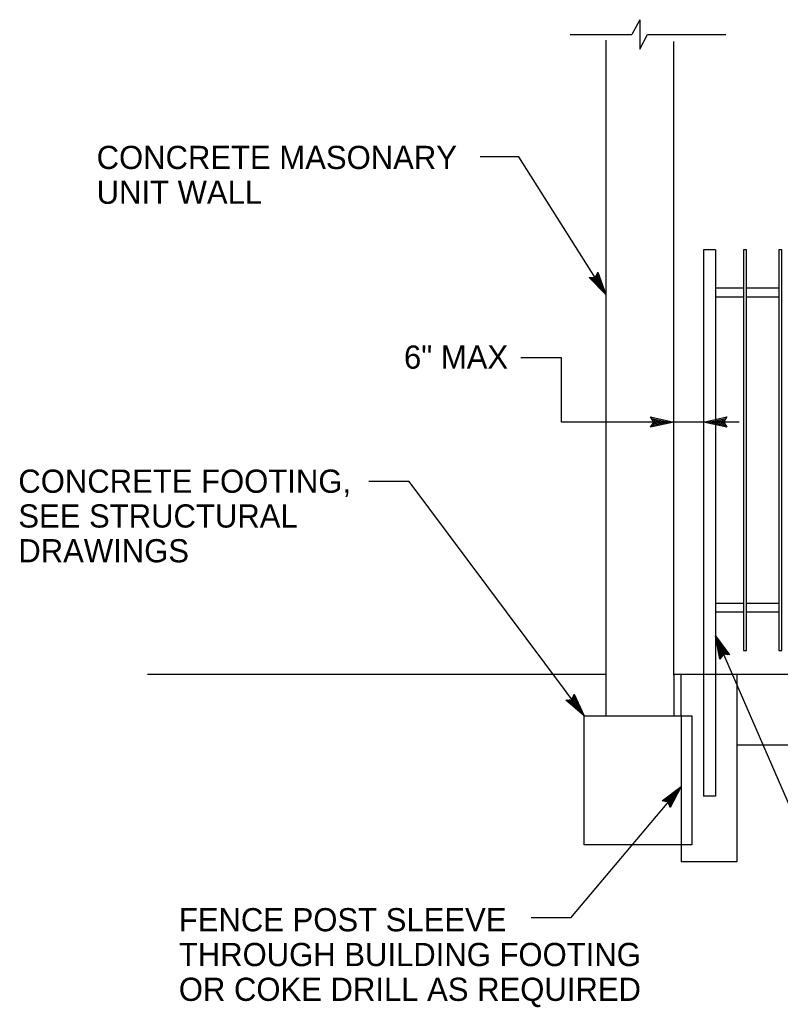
# Model space of a CAD drawing. Extents: x 6710407 to 6714861, y 1868090 to 1871317.
# Drawn here: x 6712089.5 to 6712286.1, y 1868691.6 to 1868947.1 of the extents above; entities that cross this region are included whole.
import ezdxf

# ---------------------------------------------------------------- set-up
doc = ezdxf.new("R2010")
doc.units = 0
for name, color, linetype in [('G-MARK', 7, 'Continuous'), ('G-TEXT', 7, 'Continuous'), ('Nongeo Data(60)', 7, 'Continuous')]:
    doc.layers.add(name, color=color, linetype=linetype)

msp = doc.modelspace()

# ---------------------------------------------------------------- linework, layer by layer
at = {"layer": 'G-MARK'}
for p, q in [((6712218.54, 1868911.61), (6712208.54, 1868911.61)), ((6712240.99, 1868875.99), (6712218.54, 1868911.61)), ((6712229.59, 1868859.64), (6712218.99, 1868859.64)), ((6712229.59, 1868842.98), (6712229.59, 1868859.64)), ((6712258.59, 1868842.98), (6712229.59, 1868842.98)), ((6712266.29, 1868842.98), (6712258.59, 1868842.98)), ((6712275.5, 1868842.98), (6712266.29, 1868842.98)), ((6712190.14, 1868827.58), (6712179.74, 1868827.58)), ((6712235.37, 1868766.99), (6712190.14, 1868827.58)), ((6712269.34, 1868787.7), (6712304.15, 1868707.63)), ((6712260.49, 1868748.7), (6712231.89, 1868714.68)), ((6712231.89, 1868714.68), (6712221.69, 1868714.68))]:
    msp.add_line(p, q, dxfattribs=at)
at = {"layer": 'G-TEXT'}
for p, q in [((6712236.67, 1868880.36), (6712238.22, 1868880.39)), ((6712240.99, 1868875.99), (6712236.67, 1868880.36)), ((6712236.67, 1868880.36), (6712236.67, 1868880.36)), ((6712240.25, 1868877.17), (6712237.1, 1868880.35)), ((6712239.52, 1868878.33), (6712237.48, 1868880.39)), ((6712238.78, 1868879.5), (6712237.91, 1868880.38)), ((6712238.22, 1868880.39), (6712238.92, 1868881.78)), ((6712238.36, 1868880.69), (6712238.78, 1868879.5)), ((6712238.56, 1868881.02), (6712239.52, 1868878.33)), ((6712238.74, 1868881.41), (6712240.26, 1868877.16)), ((6712238.92, 1868881.78), (6712238.92, 1868881.78)), ((6712238.92, 1868881.78), (6712240.99, 1868875.99)), ((6712240.99, 1868875.99), (6712240.99, 1868875.99)), ((6712253.39, 1868842.98), (6712252.59, 1868844.32)), ((6712252.59, 1868844.32), (6712252.59, 1868844.32)), ((6712252.59, 1868844.32), (6712258.59, 1868842.98)), ((6712266.29, 1868842.98), (6712272.29, 1868844.31)), ((6712272.29, 1868844.31), (6712271.49, 1868842.98)), ((6712272.29, 1868844.31), (6712272.29, 1868844.31)), ((6712258.59, 1868842.98), (6712252.59, 1868841.65)), ((6712252.59, 1868841.65), (6712253.39, 1868842.98)), ((6712252.59, 1868841.65), (6712252.59, 1868841.65)), ((6712252.81, 1868843.96), (6712257.21, 1868842.98)), ((6712257.2, 1868842.98), (6712252.83, 1868842.01)), ((6712255.83, 1868842.98), (6712253, 1868842.36)), ((6712253.04, 1868843.61), (6712255.83, 1868842.98)), ((6712253.22, 1868843.26), (6712254.45, 1868842.98)), ((6712254.45, 1868842.98), (6712253.24, 1868842.72)), ((6712258.59, 1868842.98), (6712258.59, 1868842.98)), ((6712272.29, 1868841.64), (6712266.29, 1868842.98)), ((6712266.29, 1868842.98), (6712266.29, 1868842.98)), ((6712272.07, 1868842), (6712267.67, 1868842.98)), ((6712267.68, 1868842.98), (6712272.06, 1868843.95)), ((6712269.05, 1868842.98), (6712271.88, 1868843.6)), ((6712271.84, 1868842.36), (6712269.05, 1868842.98)), ((6712270.43, 1868842.98), (6712271.64, 1868843.25)), ((6712271.66, 1868842.7), (6712270.43, 1868842.98)), ((6712271.49, 1868842.98), (6712272.29, 1868841.64)), ((6712272.29, 1868841.64), (6712272.29, 1868841.64)), ((6712270.5, 1868781.67), (6712269.34, 1868787.7)), ((6712269.34, 1868787.7), (6712269.34, 1868787.7)), ((6712269.34, 1868787.7), (6712272.95, 1868782.73)), ((6712270.74, 1868782.01), (6712269.89, 1868786.44)), ((6712269.9, 1868786.43), (6712272.53, 1868782.8)), ((6712270.98, 1868782.37), (6712270.44, 1868785.17)), ((6712270.44, 1868785.17), (6712272.14, 1868782.83)), ((6712271.41, 1868782.94), (6712270.5, 1868781.67)), ((6712271.23, 1868782.67), (6712270.99, 1868783.9)), ((6712270.99, 1868783.9), (6712271.72, 1868782.9)), ((6712272.95, 1868782.73), (6712271.41, 1868782.94)), ((6712270.5, 1868781.67), (6712270.5, 1868781.67)), ((6712272.95, 1868782.73), (6712272.95, 1868782.73)), ((6712230.71, 1868771), (6712232.26, 1868771.16)), ((6712235.37, 1868766.99), (6712230.71, 1868771)), ((6712230.71, 1868771), (6712230.71, 1868771)), ((6712234.53, 1868768.1), (6712231.14, 1868771.03)), ((6712233.72, 1868769.2), (6712231.52, 1868771.09)), ((6712232.89, 1868770.31), (6712231.95, 1868771.12)), ((6712232.26, 1868771.16), (6712232.85, 1868772.6)), ((6712232.37, 1868771.46), (6712232.89, 1868770.31)), ((6712232.55, 1868771.81), (6712233.72, 1868769.2)), ((6712232.7, 1868772.21), (6712234.54, 1868768.09)), ((6712232.85, 1868772.6), (6712232.85, 1868772.6)), ((6712232.85, 1868772.6), (6712235.37, 1868766.99)), ((6712235.37, 1868766.99), (6712235.37, 1868766.99)), ((6712255.6, 1868744.97), (6712260.49, 1868748.7)), ((6712256.02, 1868744.9), (6712259.6, 1868747.64)), ((6712259.6, 1868747.63), (6712257.52, 1868743.66)), ((6712260.49, 1868748.7), (6712257.65, 1868743.25)), ((6712260.49, 1868748.7), (6712260.49, 1868748.7)), ((6712257.15, 1868744.72), (6712255.6, 1868744.97)), ((6712255.6, 1868744.97), (6712255.6, 1868744.97)), ((6712256.44, 1868744.85), (6712258.71, 1868746.58)), ((6712256.82, 1868744.76), (6712257.82, 1868745.53)), ((6712257.65, 1868743.25), (6712257.15, 1868744.72)), ((6712257.82, 1868745.53), (6712257.25, 1868744.43)), ((6712258.71, 1868746.58), (6712257.37, 1868744.02)), ((6712257.65, 1868743.25), (6712257.65, 1868743.25))]:
    msp.add_line(p, q, dxfattribs=at)
at = {"layer": 'Nongeo Data(60)'}
for p, q in [((6712249.82, 1868947.09), (6712247.77, 1868943.29)), ((6712249.82, 1868947.09), (6712249.82, 1868939.49)), ((6712231.82, 1868943.29), (6712247.77, 1868943.29)), ((6712240.99, 1868941.79), (6712240.99, 1868777.39)), ((6712249.82, 1868939.49), (6712251.77, 1868943.29)), ((6712251.77, 1868943.29), (6712272.02, 1868943.29)), ((6712258.59, 1868777.39), (6712258.59, 1868941.49)), ((6712266.29, 1868887.52), (6712266.29, 1868749.9)), ((6712269.34, 1868887.52), (6712266.29, 1868887.52)), ((6712269.34, 1868887.52), (6712269.34, 1868749.9)), ((6712276.58, 1868877.61), (6712269.34, 1868877.61)), ((6712285.72, 1868877.61), (6712277.34, 1868877.61)), ((6712276.58, 1868875.33), (6712269.34, 1868875.33)), ((6712285.72, 1868875.33), (6712277.34, 1868875.33)), ((6712276.58, 1868796.08), (6712269.34, 1868796.08)), ((6712285.72, 1868796.08), (6712277.34, 1868796.08)), ((6712276.58, 1868793.79), (6712269.34, 1868793.79)), ((6712285.72, 1868793.79), (6712277.34, 1868793.79)), ((6712122.54, 1868777.79), (6712240.99, 1868777.79)), ((6712258.59, 1868777.79), (6712450.05, 1868777.79)), ((6712258.67, 1868777.79), (6712276.96, 1868777.79)), ((6712260.49, 1868767.03), (6712260.49, 1868777.79)), ((6712266.29, 1868777.79), (6712269.34, 1868777.79)), ((6712274.87, 1868777.79), (6712274.87, 1868749.9)), ((6712240.99, 1868777.39), (6712240.99, 1868766.99)), ((6712258.59, 1868777.39), (6712258.59, 1868766.99)), ((6712260.49, 1868767.13), (6712260.49, 1868733.74)), ((6712274.87, 1868759.5), (6712361.08, 1868759.5)), ((6712266.29, 1868749.9), (6712266.29, 1868746.21)), ((6712269.34, 1868749.9), (6712269.34, 1868746.21)), ((6712274.87, 1868749.9), (6712274.87, 1868735.89)), ((6712269.34, 1868746.21), (6712266.29, 1868746.21)), ((6712274.87, 1868735.89), (6712274.87, 1868729.22)), ((6712260.49, 1868733.59), (6712260.49, 1868729.22)), ((6712274.87, 1868729.22), (6712260.49, 1868729.22))]:
    msp.add_line(p, q, dxfattribs=at)
for points in [[(6712276.58, 1868783.89), (6712277.34, 1868783.89), (6712277.34, 1868887.52), (6712276.58, 1868887.52)], [(6712285.72, 1868783.89), (6712286.48, 1868783.89), (6712286.48, 1868887.52), (6712285.72, 1868887.52)], [(6712235.37, 1868766.99), (6712263.22, 1868766.99), (6712263.22, 1868733.62), (6712235.37, 1868733.62)]]:
    msp.add_lwpolyline(points, close=True, dxfattribs=at)

# ---------------------------------------------------------------- texts
for s, p in [('CONCRETE MASONARY', (6712109.35, 1868908.47)), ('UNIT WALL', (6712109.35, 1868899.47)), ('6" MAX', (6712188.82, 1868856.81)), ('CONCRETE FOOTING,', (6712089.11, 1868824.7)), ('SEE STRUCTURAL', (6712089.11, 1868815.7)), ('DRAWINGS', (6712089.11, 1868806.7)), ('FENCE POST SLEEVE', (6712130.6, 1868711.23)), ('THROUGH BUILDING FOOTING', (6712130.6, 1868702.23)), ('OR COKE DRILL AS REQUIRED', (6712130.6, 1868693.23))]:
    msp.add_text(s, height=6, dxfattribs=at).set_placement(p)

doc.saveas('drawing.dxf')
